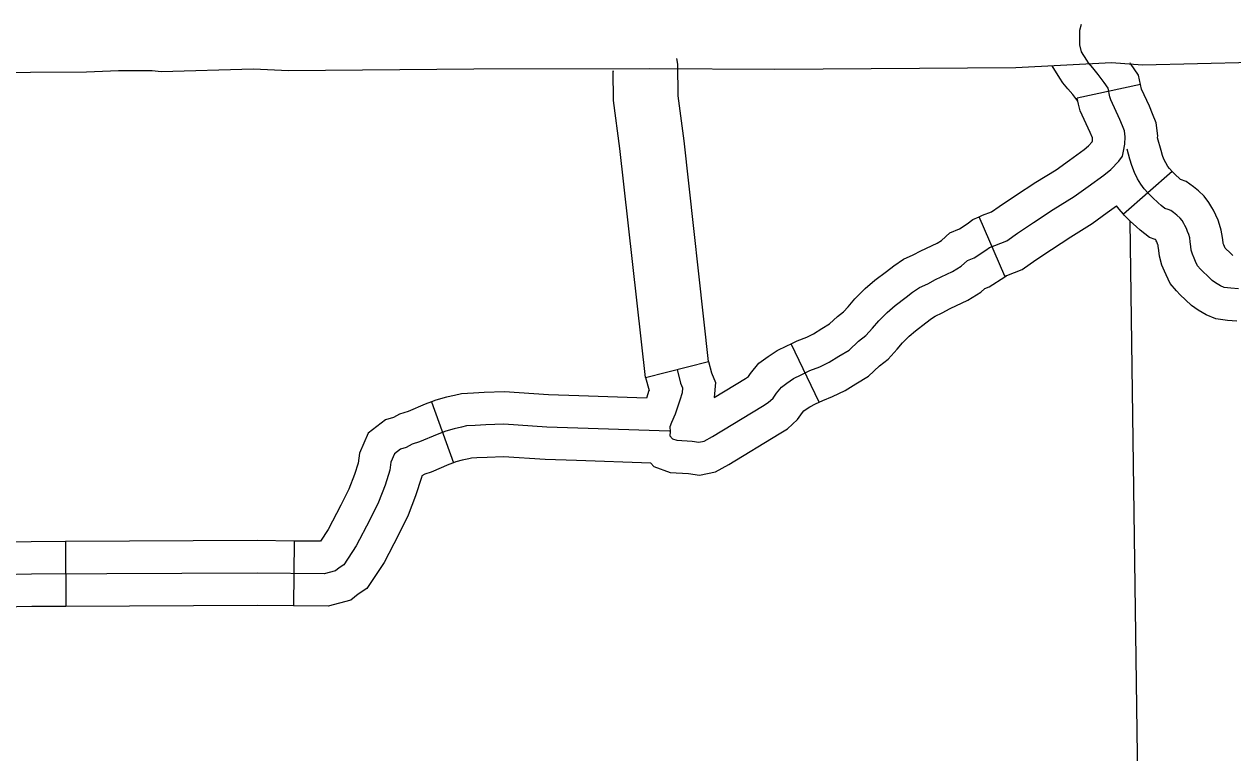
# Model space of a CAD drawing. Extents: x 1377389 to 1380723, y 1168351 to 1170484.
# Drawn here: x 1378951.2 to 1379007.2, y 1169089.4 to 1169123.1 of the extents above; entities that cross this region are included whole.
import ezdxf

# ---------------------------------------------------------------- set-up
doc = ezdxf.new("R2010")
doc.units = 0
doc.layers.add('B_Fill', color=7, linetype='Continuous')

msp = doc.modelspace()

# ---------------------------------------------------------------- linework, layer by layer
at = {"layer": 'B_Fill'}
for p, q in [((1379002.903, 1169120.292), (1378999.971, 1169119.655)), ((1379004.367, 1169116.267), (1379002.117, 1169114.283)), ((1378996.622, 1169111.411), (1378995.44, 1169114.168)), ((1378988.021, 1169105.584), (1378986.726, 1169108.29)), ((1378979.986, 1169106.732), (1378982.91, 1169107.462)), ((1378970.078, 1169105.599), (1378971.098, 1169102.778)), ((1378953.133, 1169099.131), (1378953.149, 1169096.131)), ((1378963.716, 1169099.159), (1378963.686, 1169096.159))]:
    msp.add_line(p, q, dxfattribs=at)
for points in [[(1378981.454, 1169107.098), (1378981.613, 1169106.464), (1378981.701, 1169106.252), (1378981.683, 1169106.023), (1378981.578, 1169105.671), (1378981.366, 1169105.036), (1378981.19, 1169104.649), (1378981.12, 1169104.437), (1378981.137, 1169104.226), (1378981.12, 1169104.032), (1378981.243, 1169103.891), (1378981.437, 1169103.82), (1378982.141, 1169103.785), (1378982.458, 1169103.732), (1378982.704, 1169103.785), (1378983.092, 1169103.997), (1378985.399, 1169105.407), (1378985.663, 1169105.565), (1378985.892, 1169105.777), (1378986.05, 1169106.006), (1378986.279, 1169106.288), (1378986.525, 1169106.464), (1378986.842, 1169106.675), (1378987.195, 1169106.852), (1378987.6, 1169107.046), (1378988.057, 1169107.222), (1378988.498, 1169107.433), (1378988.938, 1169107.715), (1378989.413, 1169107.997), (1378989.853, 1169108.403), (1378990.188, 1169108.667), (1378990.505, 1169109.019), (1378990.787, 1169109.354), (1378991.174, 1169109.742), (1378991.544, 1169110.059), (1378992.054, 1169110.447), (1378992.354, 1169110.676), (1378992.671, 1169110.888), (1378993.058, 1169111.064), (1378993.41, 1169111.258), (1378994.203, 1169111.628), (1378994.608, 1169111.874), (1378994.889, 1169112.139), (1378995.206, 1169112.262), (1378995.752, 1169112.615), (1378995.911, 1169112.738), (1378996.157, 1169112.844), (1378996.721, 1169113.055), (1378997.214, 1169113.408), (1378997.953, 1169113.901), (1378998.869, 1169114.5), (1378999.837, 1169115.1), (1379000.489, 1169115.575), (1379001.211, 1169116.087), (1379001.528, 1169116.351), (1379001.897, 1169116.739), (1379002.073, 1169116.968), (1379002.126, 1169117.197), (1379002.179, 1169117.532), (1379002.197, 1169117.867), (1379002.162, 1169118.148), (1379002.073, 1169118.378), (1379001.95, 1169118.677), (1379001.528, 1169119.576), (1379001.492, 1169119.717), (1379001.404, 1169120.122), (1379001.228, 1169120.387), (1379000.947, 1169120.757), (1379000.7, 1169121.056), (1379000.506, 1169121.286), (1379000.418, 1169121.413), (1379000.17, 1169121.803), (1379000.099, 1169122.123), (1379000.099, 1169122.478), (1379000.099, 1169122.798), (1379000.17, 1169123.082)], [(1378982.91, 1169107.462), (1378981.77, 1169117.689), (1378981.502, 1169119.759), (1378981.482, 1169121.232), (1378981.431, 1169121.486)], [(1379008.085, 1169121.311), (1379002.997, 1169121.191), (1379001.558, 1169121.286), (1378997.128, 1169121.058), (1378985.977, 1169120.98), (1378980.19, 1169121.019), (1378972.042, 1169120.999), (1378963.463, 1169120.921), (1378961.837, 1169120.998), (1378957.555, 1169120.879), (1378957.152, 1169120.921), (1378955.586, 1169120.921), (1378954.101, 1169120.864), (1378948.911, 1169120.824)], [(1378979.986, 1169106.732), (1378978.792, 1169117.328), (1378978.505, 1169119.545), (1378978.486, 1169120.916), (1378978.489, 1169120.898)], [(1378999.999, 1169119.525), (1378999.77, 1169119.826), (1378999.548, 1169120.096), (1378999.315, 1169120.372), (1378999.168, 1169120.582), (1378998.809, 1169121.148)], [(1379002.903, 1169120.292), (1379002.81, 1169120.718), (1379002.45, 1169121.258), (1379002.424, 1169121.293)], [(1379003.697, 1169117.829), (1379003.702, 1169117.92), (1379003.627, 1169118.516), (1379003.467, 1169118.932), (1379003.323, 1169119.282), (1379002.949, 1169120.079), (1379002.903, 1169120.292)], [(1378995.44, 1169114.168), (1378995.598, 1169114.236), (1378996.009, 1169114.39), (1378996.361, 1169114.642), (1378997.126, 1169115.153), (1378998.063, 1169115.766), (1378998.999, 1169116.345), (1378999.613, 1169116.793), (1379000.296, 1169117.276), (1379000.501, 1169117.448), (1379000.676, 1169117.632), (1379000.685, 1169117.688), (1379000.691, 1169117.794), (1379000.68, 1169117.823), (1379000.577, 1169118.072), (1379000.108, 1169119.07), (1379000.032, 1169119.376), (1378999.971, 1169119.655)], [(1379004.367, 1169116.267), (1379004.251, 1169116.399), (1379004.176, 1169116.501), (1379004.086, 1169116.659), (1379003.991, 1169116.834), (1379003.931, 1169116.996), (1379003.864, 1169117.234), (1379003.697, 1169117.829)], [(1379007.447, 1169110.833), (1379007.082, 1169110.859), (1379006.787, 1169110.898), (1379006.617, 1169110.97), (1379006.383, 1169111.106), (1379006.227, 1169111.217), (1379006.026, 1169111.412), (1379005.792, 1169111.627), (1379005.681, 1169111.744), (1379005.551, 1169111.894), (1379005.46, 1169112.096), (1379005.388, 1169112.258), (1379005.31, 1169112.434), (1379005.258, 1169112.629), (1379005.239, 1169112.792), (1379005.213, 1169113.007), (1379005.185, 1169113.199), (1379005.137, 1169113.341), (1379005.09, 1169113.483), (1379005.031, 1169113.624), (1379004.96, 1169113.766), (1379004.913, 1169113.849), (1379004.83, 1169113.991), (1379004.747, 1169114.097), (1379004.594, 1169114.239), (1379004.44, 1169114.369), (1379004.31, 1169114.464), (1379004.18, 1169114.511), (1379004.027, 1169114.558), (1379003.861, 1169114.689), (1379003.732, 1169114.807), (1379003.46, 1169115.055), (1379003.259, 1169115.256), (1379003.082, 1169115.457), (1379002.916, 1169115.682), (1379002.775, 1169115.93), (1379002.621, 1169116.214), (1379002.503, 1169116.533), (1379002.42, 1169116.829), (1379002.29, 1169117.29)], [(1379007.188, 1169112.374), (1379007.055, 1169112.504), (1379006.845, 1169112.696), (1379006.825, 1169112.717), (1379006.76, 1169112.865), (1379006.734, 1169112.925), (1379006.728, 1169112.971), (1379006.7, 1169113.206), (1379006.649, 1169113.548), (1379006.56, 1169113.815), (1379006.496, 1169114.009), (1379006.396, 1169114.249), (1379006.283, 1169114.474), (1379006.212, 1169114.599), (1379006.076, 1169114.833), (1379005.856, 1169115.115), (1379005.588, 1169115.363), (1379005.368, 1169115.55), (1379005.022, 1169115.801), (1379004.765, 1169115.895), (1379004.742, 1169115.915), (1379004.497, 1169116.139), (1379004.353, 1169116.283), (1379004.367, 1169116.267)], [(1378986.726, 1169108.29), (1378987.005, 1169108.424), (1378987.462, 1169108.6), (1378987.766, 1169108.746), (1378988.15, 1169108.992), (1378988.513, 1169109.207), (1378988.879, 1169109.544), (1378989.158, 1169109.765), (1378989.373, 1169110.004), (1378989.68, 1169110.369), (1378990.154, 1169110.843), (1378990.601, 1169111.227), (1378991.145, 1169111.64), (1378991.481, 1169111.897), (1378991.939, 1169112.203), (1378992.385, 1169112.405), (1378992.73, 1169112.596), (1378993.493, 1169112.952), (1378993.695, 1169113.075), (1378994.075, 1169113.431), (1378994.52, 1169113.605), (1378994.883, 1169113.839), (1378995.142, 1169114.04), (1378995.44, 1169114.168)], [(1378996.622, 1169111.411), (1378996.717, 1169111.452), (1378997.432, 1169111.72), (1378998.066, 1169112.173), (1378998.78, 1169112.65), (1378999.674, 1169113.235), (1379000.675, 1169113.854), (1379001.365, 1169114.358), (1379001.801, 1169114.667)], [(1379002.117, 1169114.283), (1379001.913, 1169114.515), (1379001.801, 1169114.667)], [(1379007.372, 1169109.334), (1379006.931, 1169109.366), (1379006.389, 1169109.437), (1379005.944, 1169109.626), (1379005.57, 1169109.844), (1379005.266, 1169110.06), (1379004.997, 1169110.321), (1379004.738, 1169110.558), (1379004.569, 1169110.737), (1379004.274, 1169111.076), (1379004.09, 1169111.485), (1379004.016, 1169111.652), (1379003.891, 1169111.933), (1379003.782, 1169112.346), (1379003.75, 1169112.613), (1379003.726, 1169112.807), (1379003.72, 1169112.85), (1379003.714, 1169112.867), (1379003.684, 1169112.957), (1379003.666, 1169113), (1379003.637, 1169113.059), (1379003.613, 1169113.1), (1379003.609, 1169113.107), (1379003.6, 1169113.116), (1379003.591, 1169113.123), (1379003.319, 1169113.207), (1379002.892, 1169113.543), (1379002.721, 1169113.698), (1379002.423, 1169113.971), (1379002.165, 1169114.229), (1379002.117, 1169114.283)], [(1379002.409, 1169113.95), (1379003.36, 1169045.447)], [(1378988.021, 1169105.584), (1378988.194, 1169105.667), (1378988.653, 1169105.844), (1378989.23, 1169106.121), (1378989.725, 1169106.438), (1378990.314, 1169106.787), (1378990.828, 1169107.261), (1378991.218, 1169107.569), (1378991.637, 1169108.035), (1378991.893, 1169108.339), (1378992.194, 1169108.641), (1378992.487, 1169108.892), (1378992.964, 1169109.254), (1378993.227, 1169109.455), (1378993.402, 1169109.572), (1378993.731, 1169109.722), (1378994.09, 1169109.92), (1378994.912, 1169110.304), (1378995.521, 1169110.674), (1378995.704, 1169110.846), (1378995.892, 1169110.92), (1378996.621, 1169111.39), (1378996.68, 1169111.436), (1378996.622, 1169111.411)], [(1378982.91, 1169107.462), (1378983.041, 1169106.937), (1378983.224, 1169106.497), (1378983.171, 1169105.803), (1378984.621, 1169106.689), (1378984.754, 1169106.769), (1378984.849, 1169106.906), (1378985.242, 1169107.39), (1378985.673, 1169107.698), (1378986.088, 1169107.975), (1378986.535, 1169108.199), (1378986.726, 1169108.29)], [(1378979.986, 1169106.732), (1378980.15, 1169106.132), (1378980.147, 1169106.123), (1378980.031, 1169105.775)], [(1378980.031, 1169105.775), (1378976.903, 1169105.881), (1378975.497, 1169105.933), (1378973.451, 1169106.066), (1378972.524, 1169106.028), (1378972.022, 1169106.005), (1378971.474, 1169105.974), (1378971.144, 1169105.891), (1378970.772, 1169105.817), (1378970.277, 1169105.671), (1378970.078, 1169105.599)], [(1378970.078, 1169105.599), (1378969.787, 1169105.494), (1378968.995, 1169105.159), (1378968.596, 1169105.026), (1378968.321, 1169104.883), (1378967.947, 1169104.764), (1378967.143, 1169104.153), (1378966.745, 1169103.223), (1378966.68, 1169102.769), (1378966.512, 1169102.243), (1378966.252, 1169101.557), (1378965.882, 1169100.817), (1378965.294, 1169099.691), (1378964.941, 1169099.152), (1378964.936, 1169099.149), (1378964.926, 1169099.147), (1378963.716, 1169099.159)], [(1378980.233, 1169102.767), (1378980.368, 1169102.613), (1378981.136, 1169102.334), (1378981.98, 1169102.291), (1378982.493, 1169102.206), (1378983.232, 1169102.364), (1378983.843, 1169102.698), (1378986.176, 1169104.124), (1378986.567, 1169104.359), (1378987.031, 1169104.787), (1378987.251, 1169105.105), (1378987.316, 1169105.185), (1378987.378, 1169105.23), (1378987.597, 1169105.376), (1378987.854, 1169105.504), (1378988.021, 1169105.584)], [(1378981.098, 1169104.238), (1378976.85, 1169104.382), (1378975.42, 1169104.435), (1378973.433, 1169104.564), (1378972.59, 1169104.53), (1378972.1, 1169104.507), (1378971.701, 1169104.484), (1378971.473, 1169104.427), (1378971.132, 1169104.359), (1378970.744, 1169104.245), (1378970.334, 1169104.097), (1378969.525, 1169103.755), (1378969.184, 1169103.641), (1378968.899, 1169103.492), (1378968.648, 1169103.413), (1378968.366, 1169103.198), (1378968.202, 1169102.815), (1378968.147, 1169102.432), (1378967.928, 1169101.748), (1378967.628, 1169100.955), (1378967.218, 1169100.134), (1378966.589, 1169098.931), (1378966.015, 1169098.055), (1378965.796, 1169097.918), (1378965.632, 1169097.782), (1378965.113, 1169097.645), (1378962.009, 1169097.676), (1378951.553, 1169097.623), (1378950.148, 1169097.596)], [(1378980.233, 1169102.767), (1378976.797, 1169102.883), (1378975.344, 1169102.937), (1378973.414, 1169103.062), (1378972.655, 1169103.031), (1378972.177, 1169103.009), (1378971.928, 1169102.995), (1378971.803, 1169102.964), (1378971.491, 1169102.901), (1378971.211, 1169102.819), (1378971.098, 1169102.778)], [(1378971.098, 1169102.778), (1378970.882, 1169102.7), (1378970.056, 1169102.35), (1378969.771, 1169102.255), (1378969.626, 1169102.18), (1378969.614, 1169102.095), (1378969.345, 1169101.254), (1378969.003, 1169100.352), (1378968.554, 1169099.452), (1378967.884, 1169098.17), (1378967.089, 1169096.958), (1378966.679, 1169096.701), (1378966.337, 1169096.416), (1378965.3, 1169096.143), (1378963.686, 1169096.159)], [(1378953.133, 1169099.131), (1378951.535, 1169099.123), (1378950.109, 1169099.096), (1378948.533, 1169099.043), (1378945.243, 1169099.043), (1378942.527, 1169098.94)], [(1378963.716, 1169099.159), (1378962.013, 1169099.176), (1378953.133, 1169099.131)], [(1378953.149, 1169096.131), (1378951.571, 1169096.123), (1378950.187, 1169096.097), (1378948.583, 1169096.043), (1378945.299, 1169096.043), (1378942.641, 1169095.942)], [(1378963.686, 1169096.159), (1378962.005, 1169096.176), (1378953.149, 1169096.131)]]:
    msp.add_lwpolyline(points, dxfattribs=at)

doc.saveas('drawing.dxf')
